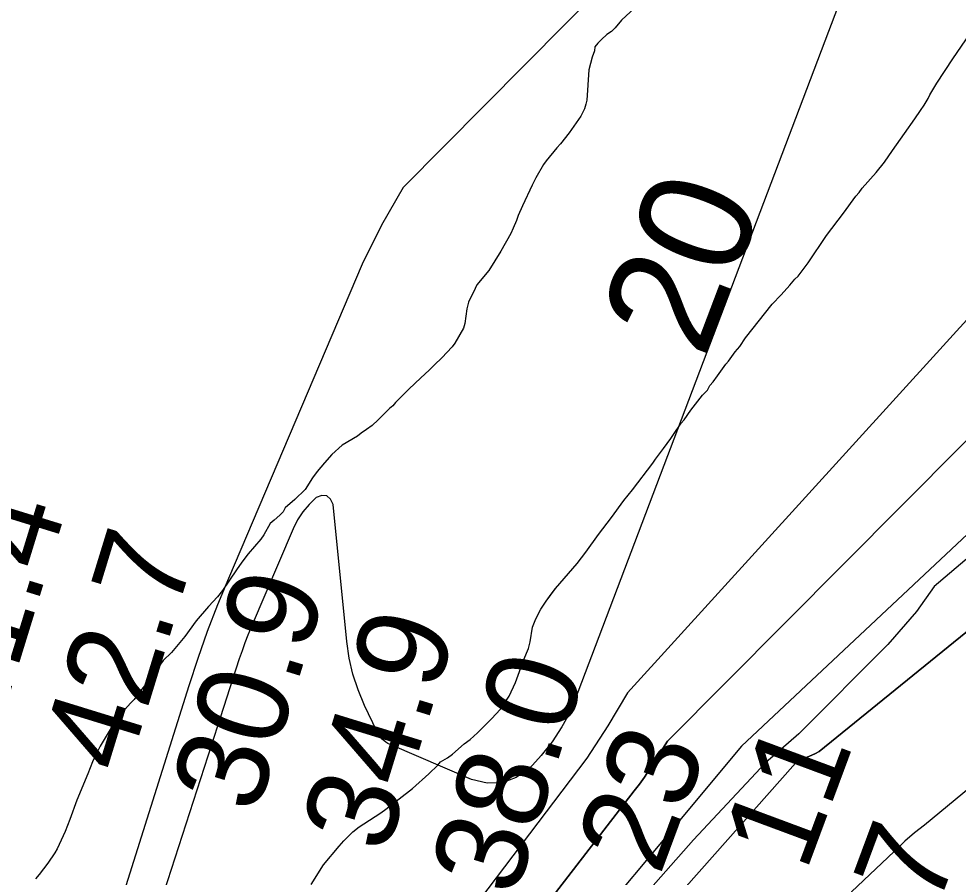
# Model space of a CAD drawing. Extents: x 3161665 to 3199565, y 885729 to 911164.
# Drawn here: x 3179840 to 3180531, y 902592 to 903224 of the extents above; entities that cross this region are included whole.
import ezdxf

# ---------------------------------------------------------------- set-up
doc = ezdxf.new("R2010")
doc.units = 0
for name, color, linetype in [('V-RIVR-EDGE', 7, 'Continuous'), ('V-RIVR-RANG', 7, 'Continuous'), ('V-SITE-VEGE', 7, 'Continuous'), ('V-TOPO-DPTH', 7, 'Continuous'), ('V-TOPO-MAJR', 7, 'Continuous'), ('V-TOPO-MINR', 7, 'Continuous'), ('V-TOPO-MINR-IDEN', 7, 'Continuous'), ('V-TOPO-SHOR', 7, 'Continuous'), ('V-TOPO-WATR', 7, 'Continuous')]:
    doc.layers.add(name, color=color, linetype=linetype)

msp = doc.modelspace()

# ---------------------------------------------------------------- linework, layer by layer
at = {"layer": 'V-RIVR-EDGE'}
msp.add_lwpolyline([(3180552.2651152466, 902838.9990246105), (3180513.327667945, 902806.175398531), (3180500.330281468, 902787.8587365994), (3180479.2232064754, 902763.6257508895), (3180413.760660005, 902697.9478065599), (3180389.422253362, 902676.4211640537), (3180336.394740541, 902619.8868718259), (3180288.22957128, 902565.4992388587)], dxfattribs=at)
at = {"layer": 'V-SITE-VEGE'}
for points in [[(3180293.254000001, 903231.8209999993), (3180283.452000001, 903222.6949999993), (3180278.721000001, 903216.9509999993), (3180276.018000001, 903214.2429999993), (3180272.639000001, 903212.2179999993), (3180268.584000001, 903208.5009999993), (3180265.881000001, 903205.7949999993), (3180263.853000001, 903203.0899999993), (3180263.513000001, 903200.0479999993), (3180261.825000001, 903195.3179999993), (3180259.460000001, 903186.1939999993), (3180257.770000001, 903163.8869999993), (3180257.097000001, 903160.8459999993), (3180256.083000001, 903157.4639999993), (3180253.377000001, 903152.0579999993), (3180244.929000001, 903139.8879999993), (3180238.509000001, 903131.7779999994), (3180235.806000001, 903128.7349999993), (3180228.033000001, 903119.2709999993), (3180226.006000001, 903116.5679999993), (3180220.259000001, 903106.7659999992), (3180217.558000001, 903101.3569999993), (3180210.460000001, 903086.1489999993), (3180207.418000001, 903079.0509999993), (3180206.067000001, 903075.3329999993), (3180203.701000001, 903069.5889999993), (3180202.012000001, 903065.8699999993), (3180194.577000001, 903052.6889999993), (3180185.791000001, 903038.4939999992), (3180177.006000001, 903028.0159999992), (3180175.654000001, 903025.3109999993), (3180170.923000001, 903015.1709999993), (3180169.571000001, 903010.4409999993), (3180168.220000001, 902999.6229999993), (3180167.206000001, 902996.2439999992), (3180160.785000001, 902985.0899999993), (3180158.758000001, 902982.3869999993), (3180151.322000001, 902974.2749999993), (3180145.915000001, 902969.2039999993), (3180141.860000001, 902965.1489999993)], [(3180159.118000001, 902682.9409999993), (3180167.564000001, 902690.3769999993), (3180171.959000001, 902693.7539999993), (3180177.366000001, 902698.4889999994), (3180187.841000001, 902708.9669999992), (3180194.264000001, 902716.0649999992), (3180197.643000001, 902720.7979999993), (3180200.684000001, 902725.5289999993), (3180205.415000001, 902735.6689999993), (3180211.498000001, 902752.5669999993), (3180214.877000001, 902760.6789999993), (3180216.229000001, 902765.4119999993), (3180217.916000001, 902776.2249999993), (3180220.284000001, 902782.3099999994), (3180224.001000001, 902789.4079999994), (3180228.056000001, 902795.4909999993), (3180234.814000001, 902804.6169999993), (3180250.699000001, 902823.2059999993), (3180257.119000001, 902831.3199999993), (3180266.581000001, 902844.5009999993), (3180276.045000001, 902857.0059999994), (3180285.171000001, 902869.5109999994), (3180291.589000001, 902877.2859999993), (3180306.458000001, 902896.8889999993), (3180308.485000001, 902899.9299999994), (3180314.2320000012, 902907.7049999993), (3180319.638000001, 902915.1409999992), (3180323.018000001, 902920.2119999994), (3180325.383000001, 902923.2529999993), (3180327.4110000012, 902926.2939999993), (3180329.438000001, 902928.6619999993), (3180334.509000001, 902935.7579999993), (3180342.957000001, 902946.9119999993), (3180346.674000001, 902950.6289999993), (3180348.364000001, 902954.0099999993), (3180350.729000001, 902956.7149999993), (3180354.108000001, 902961.1079999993), (3180360.191000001, 902969.5579999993), (3180362.218000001, 902971.9239999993), (3180366.949000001, 902978.6839999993), (3180370.331000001, 902982.7389999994), (3180374.724000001, 902989.1619999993), (3180394.325000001, 903013.8339999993), (3180400.745000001, 903020.5949999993), (3180407.166000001, 903027.6929999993), (3180410.883000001, 903032.0879999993), (3180413.246000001, 903034.4529999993), (3180416.966000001, 903039.1839999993), (3180420.685000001, 903044.2549999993), (3180434.202000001, 903064.1959999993), (3180446.705000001, 903080.7589999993), (3180455.830000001, 903093.2639999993), (3180458.196000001, 903095.9669999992), (3180460.561000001, 903099.0079999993), (3180470.699000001, 903110.5019999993), (3180476.782000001, 903118.2759999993), (3180482.864000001, 903126.7259999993), (3180488.611000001, 903135.1759999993), (3180491.652000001, 903139.2309999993), (3180499.086000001, 903150.0469999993), (3180503.479000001, 903156.1289999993), (3180506.183000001, 903160.1859999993), (3180508.888000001, 903164.9169999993), (3180510.238000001, 903167.6219999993), (3180515.306000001, 903176.4099999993), (3180527.136000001, 903194.3219999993), (3180539.977000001, 903212.9139999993)], [(3180141.860000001, 902965.1489999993), (3180135.777000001, 902959.7399999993), (3180126.989000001, 902951.2899999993), (3180117.188000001, 902941.4879999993), (3180115.160000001, 902939.1229999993), (3180112.797000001, 902937.0949999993), (3180104.347000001, 902928.6449999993), (3180099.952000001, 902924.5879999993), (3180095.899000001, 902921.5469999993), (3180091.844000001, 902918.8439999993), (3180089.138000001, 902916.8119999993), (3180077.987000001, 902910.0559999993), (3180070.213000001, 902903.2949999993), (3180064.806000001, 902897.2109999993), (3180059.399000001, 902890.7879999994), (3180056.020000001, 902886.0569999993), (3180050.613000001, 902877.6069999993), (3180043.179000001, 902870.1709999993), (3180036.081000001, 902864.0859999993), (3180034.391000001, 902861.0449999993), (3180032.026000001, 902858.6799999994), (3180027.971000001, 902854.9599999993), (3180024.927000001, 902852.5949999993), (3180020.196000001, 902844.1449999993), (3180018.171000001, 902841.1039999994), (3180008.707000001, 902830.2879999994), (3180003.976000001, 902824.2039999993), (3180000.259000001, 902818.4589999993), (3179989.781000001, 902803.2479999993), (3179986.064000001, 902798.5179999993), (3179979.6440000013, 902791.4169999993), (3179970.520000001, 902780.9419999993), (3179962.072000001, 902769.4479999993), (3179952.270000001, 902757.6189999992), (3179946.188000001, 902751.8719999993), (3179944.158000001, 902749.1689999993), (3179937.400000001, 902739.3669999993), (3179929.628000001, 902729.5659999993), (3179924.897000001, 902723.1429999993), (3179922.191000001, 902720.4399999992), (3179915.773000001, 902713.3409999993), (3179913.405000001, 902709.9619999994), (3179910.702000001, 902706.5829999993), (3179908.675000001, 902703.5399999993), (3179899.889000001, 902688.6689999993), (3179895.834000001, 902680.8949999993), (3179894.1440000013, 902677.1779999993), (3179890.765000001, 902668.3899999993), (3179882.655000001, 902649.1239999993), (3179877.586000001, 902634.9289999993), (3179874.207000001, 902626.1419999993), (3179868.1240000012, 902613.2989999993), (3179866.435000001, 902610.2549999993), (3179861.366000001, 902602.8209999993), (3179854.945000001, 902594.3709999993), (3179852.242000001, 902591.3279999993)], [(3180055.027000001, 902586.9489999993), (3180064.150000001, 902601.4819999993), (3180075.642000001, 902615.3399999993), (3180079.021000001, 902619.0569999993), (3180085.779000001, 902625.8179999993), (3180090.510000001, 902629.5349999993), (3180093.892000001, 902631.5649999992), (3180106.393000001, 902639.6769999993), (3180110.114000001, 902642.3799999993), (3180129.7150000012, 902657.5909999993), (3180141.542000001, 902668.4059999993), (3180148.3030000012, 902674.8289999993), (3180150.328000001, 902677.1939999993), (3180155.399000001, 902680.2369999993), (3180159.118000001, 902682.9409999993)]]:
    msp.add_lwpolyline(points, dxfattribs=at)
at = {"layer": 'V-TOPO-DPTH'}
for points in [[(3179857.566111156, 902092.0908395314), (3180292.700124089, 902656.0233004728), (3180296.568024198, 902660.9489843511), (3180300.1934322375, 902666.0557866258), (3180303.657178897, 902671.2833344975), (3180307.0167042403, 902676.590545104), (3180310.3998026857, 902681.8825744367), (3180313.8182607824, 902687.1518318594), (3180317.2602919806, 902692.4059080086), (3180792.9678077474, 903170.6682267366), (3180844.521371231, 903222.2556608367), (3180856.059877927, 903233.9312680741), (3180867.510459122, 903245.6915353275), (3180878.829152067, 903257.5787926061), (3180890.059919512, 903269.5507099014), (3180901.300711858, 903281.5125511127), (3181399.0306752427, 903571.5072281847)], [(3181408.0455257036, 903521.6740697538), (3181103.8083110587, 903241.6442484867), (3181095.667776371, 903233.6466848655), (3181087.535087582, 903225.6411624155), (3181079.414167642, 903217.6237017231), (3181071.301093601, 903209.5982822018), (3181063.399023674, 903201.7700953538), (3181059.1933416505, 903197.7071695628), (3181054.9217195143, 903193.7166305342), (3181050.551187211, 903189.834671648), (3181046.114714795, 903186.0250995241), (3181041.626885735, 903182.2720893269), (3181037.1366176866, 903178.5220024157), (3181032.642691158, 903174.7763004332), (3181028.146325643, 903171.0335217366), (3180428.8632553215, 902684.8726414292), (3180426.1301886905, 902683.468529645), (3180423.344421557, 902682.1605756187), (3180419.909968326, 902680.6327233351), (3180417.7279053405, 902679.617417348), (3180413.4190999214, 902677.4709559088), (3180411.429475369, 902676.2076298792), (3179924.781710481, 902127.7941486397)], [(3181408.0455257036, 903521.6740697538), (3181103.8083110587, 903241.6442484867), (3181095.667776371, 903233.6466848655), (3181087.535087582, 903225.6411624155), (3181079.414167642, 903217.6237017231), (3181071.301093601, 903209.5982822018), (3181063.399023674, 903201.7700953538), (3181059.1933416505, 903197.7071695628), (3181054.9217195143, 903193.7166305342), (3181050.551187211, 903189.834671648), (3181046.114714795, 903186.0250995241), (3181041.626885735, 903182.2720893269), (3181037.1366176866, 903178.5220024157), (3181032.642691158, 903174.7763004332), (3181028.146325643, 903171.0335217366), (3180428.8632553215, 902684.8726414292), (3180426.1301886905, 902683.468529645), (3180423.344421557, 902682.1605756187), (3180419.909968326, 902680.6327233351), (3180417.7279053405, 902679.617417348), (3180413.4190999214, 902677.4709559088), (3180411.429475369, 902676.2076298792), (3179924.781710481, 902127.7941486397)]]:
    msp.add_lwpolyline(points, dxfattribs=at)
at = {"layer": 'V-TOPO-MAJR'}
msp.add_lwpolyline([(3180629.869751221, 903610.9642643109), (3180122.72329178, 903099.6001070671), (3180106.731042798, 903072.0096168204), (3180092.614434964, 903043.1956268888), (3179994.199242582, 902812.1294004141), (3179986.2396329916, 902792.6574724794), (3179978.6638372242, 902773.043699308), (3179971.663762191, 902753.2171582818), (3179965.047500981, 902733.2487720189), (3179841.6546201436, 902341.7861955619)], dxfattribs=at)
at = {"layer": 'V-TOPO-MINR'}
for points in [[(3181331.919141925, 903613.9452498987), (3181201.709745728, 903544.2200531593), (3181178.1222279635, 903532.1392370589), (3180805.9730625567, 903292.7532088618), (3180803.4194770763, 903290.4663587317), (3180800.902754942, 903288.1405470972), (3180798.441327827, 903285.7562932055), (3180796.016764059, 903283.3330778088), (3180792.5263432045, 903279.7717409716), (3180791.2064779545, 903278.4446885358), (3180788.5403108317, 903275.8170750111), (3180786.5009919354, 903273.8644662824), (3180784.3458590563, 903272.1629193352), (3180780.9516891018, 903269.2602556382), (3180779.0271400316, 903267.4476263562), (3180777.01840751, 903265.7287582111), (3180287.7866491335, 902728.0287603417), (3180273.3861984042, 902703.6277358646), (3180257.987579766, 902679.9219045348), (3179816.805672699, 902098.2606302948)], [(3181399.0306752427, 903571.5072281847), (3180901.300711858, 903281.5125511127), (3180890.059919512, 903269.5507099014), (3180878.829152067, 903257.5787926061), (3180867.510459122, 903245.6915353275), (3180856.059877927, 903233.9312680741), (3180844.521371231, 903222.2556608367), (3180792.9678077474, 903170.6682267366), (3180317.2602919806, 902692.4059080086), (3180313.8182607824, 902687.1518318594), (3180310.3998026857, 902681.8825744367), (3180307.0167042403, 902676.590545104), (3180303.657178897, 902671.2833344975), (3180300.1934322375, 902666.0557866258), (3180296.568024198, 902660.9489843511), (3180292.700124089, 902656.0233004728), (3179857.566111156, 902092.0908395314)], [(3181402.60496912, 903553.414354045), (3181022.0614336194, 903282.3501366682), (3181017.0150725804, 903278.6350755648), (3181011.793423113, 903275.170711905), (3181006.4549146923, 903271.8734798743), (3180991.7225279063, 903263.2642435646), (3180981.1152589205, 903256.5926981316), (3180970.830651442, 903249.4852866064), (3180961.030036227, 903241.7240759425), (3180951.55208252, 903233.5269991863), (3180942.5299376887, 903224.8033164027), (3180933.7883349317, 903215.8189172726), (3180371.590536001, 902688.6888821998), (3179895.6461158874, 902118.0753346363)], [(3181422.1470486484, 903477.1379799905), (3181143.5175870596, 903164.9246023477), (3181140.574694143, 903161.5190727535), (3181137.7065063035, 903158.053695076), (3181134.9503760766, 903154.4985452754), (3181132.268950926, 903150.8835473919), (3181129.675898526, 903147.2018268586), (3181127.1257654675, 903143.4911520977), (3180506.393122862, 902630.5797027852), (3180498.9047620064, 902625.0213867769), (3180491.8310097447, 902618.8266478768), (3180488.428344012, 902615.4557894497), (3179937.6476421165, 902095.1588358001)], [(3180480.1596017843, 903331.3698317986), (3180245.86518657, 902714.2203629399), (3180239.504963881, 902702.8938136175), (3180232.4666037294, 902692.056020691), (3180224.4110373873, 902681.9513623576), (3180215.6773335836, 902672.3354604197), (3180205.9183666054, 902665.7284049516), (3180195.658703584, 902661.7306547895), (3180184.6479964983, 902661.6468625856), (3180173.1365933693, 902664.1723756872), (3180113.193475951, 902689.9103732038), (3180111.59977696, 902690.7105048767), (3180110.085558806, 902691.6260142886), (3180107.375045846, 902693.9185440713), (3180105.109057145, 902696.6731603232), (3180104.16699643, 902698.1830176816), (3180103.3204025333, 902699.759149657), (3180094.2722877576, 902718.793361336), (3180089.5979968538, 902730.1106606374), (3180085.7342097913, 902741.6532854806), (3180083.0861784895, 902753.5338986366), (3180081.2486510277, 902765.6398373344), (3180071.271721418, 902866.5220316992), (3180069.2027778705, 902870.4580098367), (3180066.518410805, 902872.8715356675), (3180062.9109084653, 902873.0013830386), (3180058.687982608, 902871.6087781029), (3180053.534594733, 902866.5690711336), (3180048.9154205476, 902861.1359437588), (3180045.097566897, 902855.1126857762), (3180041.8139269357, 902848.6960073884), (3180010.938663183, 902776.2088587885), (3180008.5771152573, 902770.4511786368), (3180006.319921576, 902764.6544697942), (3180004.219259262, 902758.7992179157), (3180002.2229511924, 902752.9049373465), (3179979.073963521, 902681.4077048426), (3179965.5887966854, 902639.73314854), (3179952.11328123, 902598.0554735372), (3179938.652242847, 902556.3731204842)]]:
    msp.add_lwpolyline(points, dxfattribs=at)
at = {"layer": 'V-TOPO-SHOR'}
for points in [[(3180293.254000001, 903231.8209999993), (3180283.452000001, 903222.6949999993), (3180278.721000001, 903216.9509999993), (3180276.018000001, 903214.2449999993), (3180272.639000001, 903212.2179999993), (3180268.584000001, 903208.5009999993), (3180265.881000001, 903205.7949999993), (3180263.853000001, 903203.0919999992), (3180263.513000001, 903200.0509999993), (3180261.825000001, 903195.3179999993), (3180259.460000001, 903186.1939999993), (3180257.770000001, 903163.8869999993), (3180257.097000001, 903160.8459999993), (3180256.083000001, 903157.4639999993), (3180253.377000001, 903152.0579999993), (3180244.929000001, 903139.8879999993), (3180238.509000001, 903131.7779999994), (3180235.806000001, 903128.7349999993), (3180228.033000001, 903119.2709999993), (3180226.006000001, 903116.5679999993), (3180220.259000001, 903106.7659999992), (3180217.558000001, 903101.3569999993), (3180210.460000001, 903086.1489999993), (3180207.418000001, 903079.0509999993), (3180206.067000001, 903075.3329999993), (3180203.701000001, 903069.5889999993), (3180202.012000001, 903065.8699999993), (3180194.577000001, 903052.6889999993), (3180185.791000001, 903038.4939999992), (3180177.006000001, 903028.0139999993), (3180175.654000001, 903025.3109999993), (3180170.923000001, 903015.1709999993), (3180169.571000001, 903010.4409999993), (3180168.220000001, 902999.6229999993), (3180167.206000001, 902996.2439999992), (3180160.785000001, 902985.0899999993), (3180158.758000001, 902982.3869999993), (3180151.322000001, 902974.2749999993), (3180145.915000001, 902969.2039999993), (3180141.860000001, 902965.1489999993), (3180135.777000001, 902959.7399999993), (3180126.989000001, 902951.2899999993), (3180117.190000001, 902941.4879999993), (3180115.162000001, 902939.1229999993), (3180112.797000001, 902937.0949999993), (3180104.347000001, 902928.6449999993), (3180099.954000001, 902924.5879999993), (3180095.899000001, 902921.5469999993), (3180091.844000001, 902918.8439999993), (3180089.138000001, 902916.8139999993), (3180077.987000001, 902910.0559999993), (3180070.213000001, 902903.2949999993), (3180064.806000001, 902897.2109999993), (3180059.399000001, 902890.7879999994), (3180056.020000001, 902886.0569999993), (3180050.613000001, 902877.6069999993), (3180043.179000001, 902870.1709999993), (3180036.081000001, 902864.0859999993), (3180034.391000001, 902861.0449999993), (3180032.026000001, 902858.6799999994), (3180027.971000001, 902854.9599999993), (3180024.927000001, 902852.5949999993), (3180020.196000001, 902844.1449999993), (3180018.171000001, 902841.1039999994), (3180008.707000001, 902830.2879999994), (3180003.976000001, 902824.2039999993), (3180000.259000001, 902818.4589999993), (3179989.781000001, 902803.2479999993), (3179986.064000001, 902798.5159999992)], [(3180400.745000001, 903020.5949999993), (3180407.166000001, 903027.6929999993), (3180410.883000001, 903032.0879999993), (3180413.248000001, 903034.4529999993), (3180416.966000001, 903039.1839999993), (3180420.685000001, 903044.2549999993), (3180434.202000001, 903064.1959999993), (3180446.705000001, 903080.7589999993), (3180455.830000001, 903093.2639999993), (3180458.196000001, 903095.9669999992), (3180460.561000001, 903099.0079999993), (3180470.699000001, 903110.5019999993), (3180476.782000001, 903118.2759999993), (3180482.864000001, 903126.7259999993), (3180488.611000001, 903135.1759999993), (3180491.652000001, 903139.2309999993), (3180499.086000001, 903150.0469999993), (3180503.479000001, 903156.1289999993), (3180506.183000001, 903160.1859999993), (3180508.888000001, 903164.9169999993), (3180510.238000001, 903167.6219999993), (3180515.306000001, 903176.4099999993), (3180527.136000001, 903194.3219999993), (3180539.977000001, 903212.9139999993)], [(3180325.383000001, 902923.2529999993), (3180327.4110000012, 902926.2939999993), (3180329.438000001, 902928.6619999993), (3180334.509000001, 902935.7579999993), (3180342.957000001, 902946.9119999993), (3180346.674000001, 902950.6309999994), (3180348.364000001, 902954.0099999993), (3180350.729000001, 902956.7129999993), (3180354.108000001, 902961.1079999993), (3180360.191000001, 902969.5579999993), (3180362.218000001, 902971.9239999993), (3180366.949000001, 902978.6839999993), (3180370.331000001, 902982.7389999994), (3180374.724000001, 902989.1619999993), (3180394.325000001, 903013.8339999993), (3180400.745000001, 903020.5949999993)], [(3180055.027000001, 902586.9489999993), (3180064.150000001, 902601.4819999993), (3180075.642000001, 902615.3399999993), (3180079.021000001, 902619.0569999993), (3180085.779000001, 902625.8179999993), (3180090.510000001, 902629.5349999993), (3180093.892000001, 902631.5649999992), (3180106.395000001, 902639.6769999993), (3180110.114000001, 902642.3799999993), (3180129.713000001, 902657.5909999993), (3180141.542000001, 902668.4059999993), (3180148.3030000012, 902674.8289999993), (3180150.328000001, 902677.1939999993), (3180155.399000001, 902680.2369999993), (3180159.116000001, 902682.9409999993), (3180167.564000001, 902690.3769999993), (3180171.959000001, 902693.7559999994), (3180177.366000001, 902698.4889999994), (3180187.841000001, 902708.9669999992), (3180194.264000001, 902716.0649999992), (3180197.643000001, 902720.7979999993), (3180200.684000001, 902725.5289999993), (3180205.415000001, 902735.6689999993), (3180211.498000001, 902752.5669999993), (3180214.877000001, 902760.6789999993), (3180216.229000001, 902765.4119999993), (3180217.916000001, 902776.2249999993), (3180220.284000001, 902782.3099999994), (3180224.001000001, 902789.4079999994), (3180228.056000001, 902795.4909999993), (3180231.773000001, 902800.5609999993), (3180234.814000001, 902804.6169999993), (3180250.699000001, 902823.2059999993), (3180257.119000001, 902831.3179999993), (3180266.581000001, 902844.5009999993), (3180276.043000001, 902857.0059999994), (3180285.169000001, 902869.5109999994), (3180291.589000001, 902877.2859999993), (3180306.458000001, 902896.8889999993), (3180308.485000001, 902899.9299999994), (3180314.2320000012, 902907.7049999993), (3180319.638000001, 902915.1409999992), (3180323.018000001, 902920.2119999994), (3180325.383000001, 902923.2529999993)], [(3179986.064000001, 902798.5159999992), (3179979.6440000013, 902791.4169999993), (3179970.520000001, 902780.9419999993), (3179962.072000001, 902769.4479999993), (3179952.270000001, 902757.6189999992), (3179946.188000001, 902751.8719999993), (3179944.158000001, 902749.1689999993), (3179937.402000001, 902739.3669999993), (3179929.628000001, 902729.5659999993), (3179924.897000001, 902723.1429999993), (3179922.193000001, 902720.4399999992), (3179915.773000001, 902713.3409999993), (3179913.405000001, 902709.9619999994), (3179910.702000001, 902706.5829999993), (3179908.675000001, 902703.5399999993), (3179899.889000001, 902688.6689999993), (3179895.834000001, 902680.8949999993), (3179894.1440000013, 902677.1779999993), (3179890.765000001, 902668.3899999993), (3179882.655000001, 902649.1239999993), (3179877.586000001, 902634.9289999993), (3179874.207000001, 902626.1419999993), (3179868.1240000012, 902613.2989999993), (3179866.435000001, 902610.2549999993), (3179861.366000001, 902602.8209999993), (3179854.945000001, 902594.3709999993), (3179852.242000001, 902591.3279999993)]]:
    msp.add_lwpolyline(points, dxfattribs=at)
at = {"layer": 'V-TOPO-WATR'}
msp.add_lwpolyline([(3179924.781710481, 902127.7941486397), (3180411.429475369, 902676.2076298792), (3180413.4190999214, 902677.4709559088), (3180417.7279053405, 902679.617417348), (3180419.909968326, 902680.6327233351), (3180423.344421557, 902682.1605756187), (3180426.1301886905, 902683.468529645), (3180428.8632553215, 902684.8726414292), (3181028.146325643, 903171.0335217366), (3181032.642691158, 903174.7763004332), (3181037.1366176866, 903178.5220024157), (3181041.626885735, 903182.2720893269), (3181046.114714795, 903186.0250995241), (3181050.551187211, 903189.834671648), (3181054.9217195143, 903193.7166305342), (3181059.1933416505, 903197.7071695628), (3181063.399023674, 903201.7700953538), (3181071.301093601, 903209.5982822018), (3181079.414167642, 903217.6237017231), (3181087.535087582, 903225.6411624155), (3181095.667776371, 903233.6466848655), (3181103.8083110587, 903241.6442484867), (3181408.0455257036, 903521.6740697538)], dxfattribs=at)

# ---------------------------------------------------------------- texts
at = {"layer": 'V-RIVR-RANG'}
for s, height, rotation, p in [('41.4', 66.99999999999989, 72.89832571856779, (3179823.7736447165, 902696.148349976)), ('42.7', 66.99999999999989, 72.89832571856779, (3179919.4256447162, 902666.9823499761)), ('30.9', 66.99999999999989, 72.89832571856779, (3180015.000075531, 902637.5632336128)), ('34.9', 66.99999999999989, 72.89832571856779, (3180110.652075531, 902608.3972336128)), ('38.0', 66.99999999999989, 72.89832571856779, (3180205.5283836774, 902576.70906998)), ('23', 66.99999999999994, 69.60305555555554, (3180311.502727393, 902592.6761161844)), ('11', 66.99999999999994, 69.60305555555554, (3180419.0138207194, 902595.4024630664)), ('7', 66.99999999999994, 69.60305555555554, (3180515.3575340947, 902568.2268979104))]:
    msp.add_text(s, height=height, rotation=rotation, dxfattribs=at).set_placement(p)
at = {"layer": 'V-TOPO-MINR-IDEN'}
msp.add_text('20', height=83, rotation=69.2112519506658, dxfattribs=at).set_placement((3180343.9749748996, 902972.6490741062))

doc.saveas('drawing.dxf')
